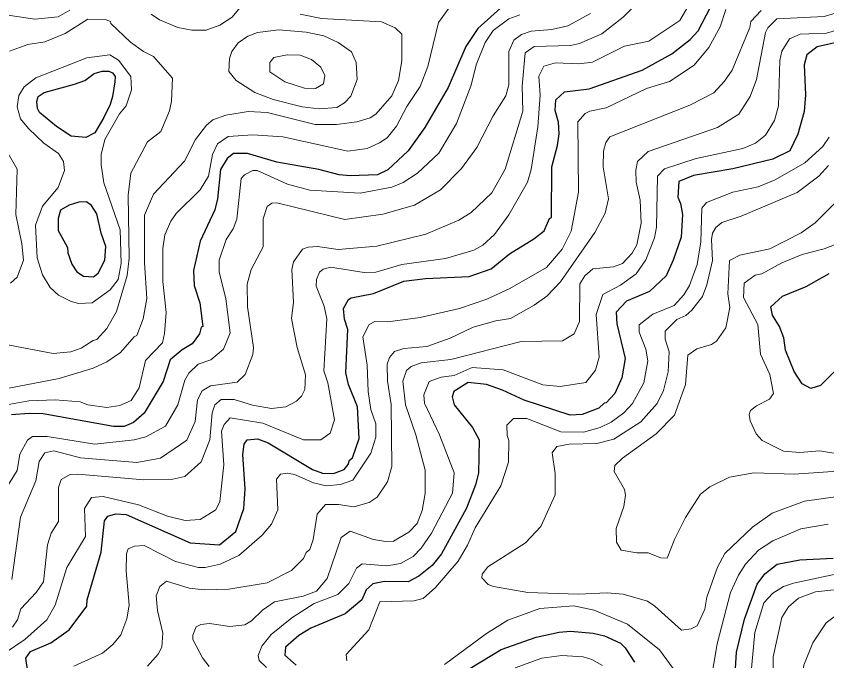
# Model space of a CAD drawing. Extents: x 673.3 to 698.5, y 6984.3 to 7012.3.
# Drawn here: x 688.869 to 690.238, y 6993.745 to 6994.834 of the extents above; entities that cross this region are included whole.
import ezdxf

# ---------------------------------------------------------------- set-up
doc = ezdxf.new("R2010")
doc.units = 0
doc.header["$LTSCALE"] = 0.032
doc.layers.add('1', color=7, linetype='Continuous', lineweight=25)
doc.layers.add('2', color=7, linetype='Continuous', lineweight=13)

msp = doc.modelspace()

# ---------------------------------------------------------------- linework, layer by layer
at = {"layer": '1'}
for points in [[(688.9584, 6993.7973), (688.9884, 6993.8377), (688.9888, 6993.848), (689.0124, 6993.9287), (689.018, 6993.9817), (689.0236, 6993.9896), (689.0376, 6993.9938), (689.0547, 6993.9922), (689.1631, 6993.9446), (689.2125, 6993.941), (689.2399, 6993.9635), (689.2535, 6994.0023), (689.256, 6994.0357), (689.2519, 6994.094), (689.2543, 6994.1111), (689.2593, 6994.1183), (689.2765, 6994.12), (689.2944, 6994.1134), (689.3694, 6994.0686), (689.3863, 6994.0625), (689.4049, 6994.0615), (689.4229, 6994.0684), (689.4295, 6994.0766), (689.4318, 6994.0841), (689.4369, 6994.0881), (689.4481, 6994.1209), (689.4457, 6994.1743), (689.4303, 6994.2118), (689.4261, 6994.2319), (689.4293, 6994.3049), (689.4237, 6994.3226), (689.4221, 6994.3405), (689.4302, 6994.3554), (689.4351, 6994.3587), (689.4724, 6994.3655), (689.5239, 6994.3864), (689.5604, 6994.3913), (689.6343, 6994.3945), (689.6715, 6994.4077), (689.7024, 6994.4327), (689.7435, 6994.4579), (689.761, 6994.4714), (689.77, 6994.4923), (689.773, 6994.4942), (689.7738, 6994.5799), (689.7836, 6994.616), (689.786, 6994.6353), (689.7852, 6994.6551), (689.7796, 6994.6747), (689.7806, 6994.6928), (689.7951, 6994.7064), (689.8367, 6994.7114), (689.9261, 6994.7431), (689.9766, 6994.7707), (690.0073, 6994.795), (690.0207, 6994.8093), (690.0418, 6994.8492)], [(689.6981, 6994.8579), (689.649, 6994.8137), (689.6285, 6994.7832), (689.5986, 6994.7135), (689.559, 6994.6464), (689.5309, 6994.6068), (689.4967, 6994.5744), (689.4792, 6994.5663), (689.4329, 6994.5647), (689.4144, 6994.5664), (689.3802, 6994.5754), (689.3091, 6994.5878), (689.2599, 6994.6022)], [(690.2619, 6994.7912), (690.222, 6994.7827), (690.2047, 6994.7691), (690.1999, 6994.752), (690.2023, 6994.7011), (690.1998, 6994.6733), (690.1894, 6994.6347), (690.1758, 6994.6069), (690.1468, 6994.5926), (690.0796, 6994.5762), (690.0132, 6994.5649), (689.9882, 6994.5547), (689.9865, 6994.5283), (689.9913, 6994.518), (689.9945, 6994.4991), (689.9923, 6994.4611), (689.9788, 6994.422), (689.9668, 6994.3956), (689.9388, 6994.3693), (689.9001, 6994.3529), (689.8823, 6994.3344), (689.8838, 6994.3144), (689.8976, 6994.2558), (689.8921, 6994.223), (689.88, 6994.1968), (689.8658, 6994.1813), (689.8621, 6994.1807), (689.8531, 6994.172), (689.8248, 6994.1616), (689.8047, 6994.1601), (689.7271, 6994.1854), (689.6905, 6994.2026), (689.6636, 6994.2122), (689.6322, 6994.2153), (689.6083, 6994.2003), (689.6053, 6994.1914), (689.609, 6994.1778), (689.6397, 6994.1396), (689.6508, 6994.1188), (689.65, 6994.0622)], [(689.2599, 6994.6022), (689.2361, 6994.6023), (689.2254, 6994.5937), (689.2144, 6994.575), (689.209, 6994.5255), (689.2046, 6994.5072), (689.1799, 6994.4541), (689.1688, 6994.4046), (689.1696, 6994.3794), (689.1791, 6994.3499), (689.1842, 6994.3102), (689.1817, 6994.3087), (689.1789, 6994.2978), (689.1663, 6994.2806), (689.1492, 6994.2703), (689.129, 6994.2538), (689.1174, 6994.2171), (689.085, 6994.1635), (689.0674, 6994.1476), (689.0515, 6994.1413), (689.0332, 6994.1413), (688.9149, 6994.1624), (688.8911, 6994.1633), (688.8613, 6994.1608)], [(690.2745, 6994.2567), (690.2274, 6994.2105), (690.2112, 6994.205), (690.1963, 6994.2132), (690.1831, 6994.234), (690.1682, 6994.27), (690.1654, 6994.2906), (690.1581, 6994.3101), (690.1462, 6994.3292), (690.1437, 6994.3431), (690.1631, 6994.361), (690.2033, 6994.3776), (690.2422, 6994.3994)], [(689.65, 6994.0622), (689.645, 6994.0424), (689.6296, 6994.0033), (689.5875, 6993.9257), (689.5716, 6993.9065), (689.5492, 6993.8884), (689.531, 6993.8786), (689.4909, 6993.879), (689.4715, 6993.8755), (689.4603, 6993.8651), (689.4529, 6993.8481), (689.4247, 6993.8246), (689.3665, 6993.8004), (689.3463, 6993.7878), (689.3237, 6993.7684), (689.323, 6993.755), (689.3417, 6993.7379)], [(690.0808, 6993.6771), (690.0858, 6993.7596), (690.0994, 6993.8156), (690.1206, 6993.8746), (690.1336, 6993.8922), (690.1542, 6993.9083), (690.1924, 6993.9157), (690.2488, 6993.9189)], [(688.8885, 6993.7266), (688.8855, 6993.7495), (688.893, 6993.761), (688.9273, 6993.7758), (688.9584, 6993.7973)], [(689.6355, 6993.732), (689.6883, 6993.7642), (689.7472, 6993.7854), (689.786, 6993.7935), (689.8053, 6993.7951), (689.8433, 6993.7921), (689.8628, 6993.7874), (689.8898, 6993.775), (689.8977, 6993.7673), (689.9131, 6993.743)]]:
    msp.add_lwpolyline(points, dxfattribs=at)
for points in [[(688.9618, 6994.6316), (688.9371, 6994.6481), (688.9087, 6994.6717), (688.9052, 6994.6784), (688.9037, 6994.6899), (688.9061, 6994.6985), (688.9164, 6994.7055), (688.9678, 6994.7192), (688.9848, 6994.7258), (689.0009, 6994.7375), (689.0141, 6994.7414), (689.0255, 6994.7412), (689.0318, 6994.7384), (689.0363, 6994.7325), (689.0354, 6994.7236), (689.0318, 6994.6983), (689.0278, 6994.6851), (689.0172, 6994.6633), (689.002, 6994.6369), (688.9868, 6994.6291)], [(689.0189, 6994.422), (689.0205, 6994.445), (689.0125, 6994.4676), (689.005, 6994.5004), (688.996, 6994.5142), (688.9879, 6994.5206), (688.9749, 6994.5199), (688.9587, 6994.515), (688.9441, 6994.5068), (688.94, 6994.4927), (688.94, 6994.4719), (688.9559, 6994.4437), (688.9562, 6994.4345), (688.9631, 6994.4153), (688.9713, 6994.4023), (688.9829, 6994.3952), (688.9996, 6994.3937), (689.0074, 6994.4003)]]:
    msp.add_lwpolyline(points, close=True, dxfattribs=at)
at = {"layer": '2'}
for points in [[(690.0124, 6994.8663), (689.9902, 6994.8269), (689.9378, 6994.7921), (689.8965, 6994.7836), (689.8425, 6994.7565), (689.8195, 6994.7536), (689.7797, 6994.7554), (689.7604, 6994.7499), (689.7519, 6994.7329), (689.7542, 6994.7007), (689.7502, 6994.6471), (689.7388, 6994.5753), (689.7326, 6994.5537), (689.7013, 6994.4988), (689.6771, 6994.4656), (689.6571, 6994.4473), (689.6418, 6994.439), (689.5942, 6994.4247), (689.5202, 6994.4148), (689.4763, 6994.4018), (689.4567, 6994.4011), (689.4, 6994.41), (689.3877, 6994.4069), (689.3814, 6994.4016), (689.3764, 6994.3893), (689.3756, 6994.3783), (689.389, 6994.3444), (689.3935, 6994.3232), (689.3887, 6994.235), (689.3952, 6994.215), (689.4065, 6994.1522), (689.3996, 6994.1296), (689.3834, 6994.1185), (689.3541, 6994.1185), (689.2855, 6994.1466), (689.2304, 6994.1555), (689.2201, 6994.1444), (689.216, 6994.1333), (689.22, 6994.0762), (689.2128, 6994.0141), (689.2065, 6994.0002), (689.1796, 6993.9839), (689.1542, 6993.9821), (689.1248, 6993.9894), (689.0758, 6994.0085), (689.0157, 6994.0226), (688.9965, 6994.021), (688.9846, 6994.0025), (688.9862, 6993.9555), (688.9547, 6993.9029), (688.9349, 6993.839), (688.9206, 6993.8143), (688.8835, 6993.781), (688.8506, 6993.7586)], [(689.6062, 6994.8563), (689.5825, 6994.8234), (689.5644, 6994.749), (689.5514, 6994.7155), (689.5288, 6994.6819), (689.5113, 6994.6486), (689.4958, 6994.6287), (689.4829, 6994.62), (689.4618, 6994.6107), (689.4291, 6994.6063), (689.3192, 6994.6305), (689.2685, 6994.634), (689.2272, 6994.6309), (689.2089, 6994.6185), (689.2009, 6994.6007), (689.194, 6994.5642), (689.1799, 6994.5409), (689.139, 6994.5007), (689.1302, 6994.4879), (689.1199, 6994.4648), (689.1166, 6994.4417), (689.1167, 6994.3858), (689.1223, 6994.3337), (689.1198, 6994.2982), (689.1162, 6994.2823), (689.0873, 6994.2526), (689.0766, 6994.2062), (689.0631, 6994.1849), (689.0439, 6994.1765), (689.0224, 6994.1731), (688.9899, 6994.1778), (688.9771, 6994.1828), (688.9348, 6994.186), (688.8902, 6994.1844), (688.8468, 6994.1763)], [(688.8631, 6993.8023), (688.8715, 6993.8142), (688.877, 6993.8333), (688.9026, 6993.8605), (688.9152, 6993.8788), (688.9221, 6993.941), (688.9284, 6993.961), (688.9408, 6993.9807), (688.9408, 6994.0381), (688.945, 6994.0518), (688.9602, 6994.0598), (688.9733, 6994.0607), (689.0846, 6994.0509), (689.1334, 6994.052), (689.1538, 6994.0566), (689.1817, 6994.0812), (689.1963, 6994.1186), (689.2, 6994.1643), (689.2046, 6994.1776), (689.215, 6994.1864), (689.2371, 6994.1868), (689.2681, 6994.177), (689.3004, 6994.1715), (689.3246, 6994.1742), (689.3426, 6994.184), (689.351, 6994.1925), (689.3565, 6994.2034), (689.3576, 6994.2284), (689.3438, 6994.2744), (689.3341, 6994.3234), (689.3374, 6994.3511), (689.3347, 6994.4064), (689.3375, 6994.4192), (689.3529, 6994.4407), (689.362, 6994.4441), (689.3779, 6994.445), (689.4126, 6994.4402), (689.4782, 6994.4459), (689.5607, 6994.4658), (689.6169, 6994.4899), (689.6376, 6994.5025), (689.6724, 6994.536), (689.6949, 6994.5756), (689.7249, 6994.6739), (689.7234, 6994.7161), (689.7285, 6994.7726), (689.7438, 6994.7832), (689.8052, 6994.7847), (689.8204, 6994.7879), (689.8583, 6994.8046), (689.8944, 6994.8326), (689.9193, 6994.8577)], [(689.0968, 6994.8379), (689.111, 6994.828), (689.1421, 6994.8149), (689.1656, 6994.8106), (689.1902, 6994.8107), (689.213, 6994.819), (689.2341, 6994.8328), (689.2496, 6994.8519)], [(689.3489, 6994.8378), (689.3848, 6994.8301), (689.4863, 6994.8245), (689.5091, 6994.8147), (689.5205, 6994.804), (689.5205, 6994.7588), (689.5149, 6994.7254), (689.5035, 6994.6997), (689.4765, 6994.6687), (689.4671, 6994.6626), (689.4443, 6994.656), (689.4098, 6994.651), (689.3743, 6994.651), (689.2931, 6994.6713), (689.2609, 6994.6731), (689.223, 6994.667), (689.2014, 6994.6592), (689.1907, 6994.6502), (689.172, 6994.6258), (689.1536, 6994.5895), (689.1007, 6994.5336), (689.086, 6994.4982), (689.0856, 6994.4183), (689.0897, 6994.3571), (689.0833, 6994.3231), (689.0727, 6994.2946), (689.0684, 6994.2925), (689.0454, 6994.266), (689.0219, 6994.2502), (688.9991, 6994.2396), (688.9419, 6994.2221), (688.8147, 6994.1981)], [(688.8435, 6994.8375), (688.9005, 6994.8294), (688.9397, 6994.8329), (688.9595, 6994.8442)], [(688.9666, 6993.7363), (689.015, 6993.7583), (689.0324, 6993.7728), (689.0456, 6993.7891), (689.0562, 6993.816), (689.0598, 6993.8393), (689.0547, 6993.8972), (689.0554, 6993.926), (689.0581, 6993.9343), (689.0689, 6993.9391), (689.0851, 6993.9399), (689.1381, 6993.9131), (689.1768, 6993.9031), (689.188, 6993.9027), (689.2134, 6993.9086), (689.2453, 6993.9231), (689.2846, 6993.9576), (689.3002, 6993.9762), (689.3112, 6994.0005), (689.3089, 6994.0522), (689.3156, 6994.0607), (689.3275, 6994.0623), (689.3391, 6994.06), (689.3714, 6994.0457), (689.3928, 6994.0411), (689.4166, 6994.0428), (689.4377, 6994.0505), (689.4682, 6994.0959), (689.4765, 6994.1229), (689.4765, 6994.1456), (689.4681, 6994.1699), (689.4636, 6994.2001), (689.4619, 6994.2447), (689.4547, 6994.2928), (689.465, 6994.3136), (689.475, 6994.3186), (689.4965, 6994.3178), (689.5515, 6994.3252), (689.618, 6994.3406), (689.6642, 6994.3564), (689.703, 6994.3741), (689.765, 6994.4095), (689.7912, 6994.4407), (689.8064, 6994.4712), (689.8186, 6994.5372), (689.8174, 6994.6556), (689.8303, 6994.67), (689.8377, 6994.6739), (689.8658, 6994.6796), (689.9339, 6994.712), (689.9727, 6994.7241), (690.0143, 6994.7516), (690.0389, 6994.7816), (690.0579, 6994.8162), (690.0678, 6994.8454)], [(689.1418, 6994.1779), (689.1538, 6994.2196), (689.1605, 6994.2309), (689.1764, 6994.2466), (689.1978, 6994.2536), (689.2194, 6994.2718), (689.2306, 6994.2995), (689.2232, 6994.3569), (689.2119, 6994.4024), (689.2119, 6994.4222), (689.2237, 6994.4571), (689.2358, 6994.4749), (689.2417, 6994.4912), (689.2493, 6994.5603), (689.2544, 6994.5663), (689.2686, 6994.5736), (689.2762, 6994.5736), (689.3274, 6994.5506), (689.3652, 6994.5404), (689.4499, 6994.5355), (689.5037, 6994.5455), (689.5225, 6994.5535), (689.5469, 6994.5689), (689.583, 6994.6028), (689.613, 6994.6529), (689.6375, 6994.7176), (689.6457, 6994.7522), (689.6613, 6994.79), (689.6745, 6994.8099), (689.7013, 6994.83), (689.7196, 6994.8368)], [(689.8393, 6994.839), (689.801, 6994.8181), (689.7737, 6994.8115), (689.7391, 6994.8091), (689.7224, 6994.8032), (689.7097, 6994.7937), (689.7014, 6994.7745), (689.7013, 6994.7183), (689.696, 6994.6998), (689.6744, 6994.6657), (689.6469, 6994.6122), (689.6213, 6994.5767), (689.5855, 6994.541), (689.542, 6994.5152), (689.4883, 6994.4996), (689.4243, 6994.4907), (689.3095, 6994.519), (689.3008, 6994.5182), (689.293, 6994.5129), (689.2864, 6994.4918), (689.286, 6994.4448), (689.2659, 6994.4065), (689.2592, 6994.3815), (689.26, 6994.3434), (689.2698, 6994.2748), (689.2689, 6994.2627), (689.256, 6994.2287), (689.2423, 6994.2159), (689.1974, 6994.2098), (689.1829, 6994.2011), (689.1753, 6994.186), (689.1712, 6994.1493)], [(690.1272, 6994.8439), (690.1101, 6994.825), (690.1083, 6994.8153), (690.0783, 6994.7432), (690.0656, 6994.7243), (690.0474, 6994.7049), (690.0071, 6994.6841), (689.8716, 6994.6305), (689.865, 6994.6209), (689.861, 6994.6062), (689.8602, 6994.5799), (689.8692, 6994.5257), (689.8641, 6994.5017), (689.8466, 6994.4686), (689.7883, 6994.3853), (689.7651, 6994.3615), (689.744, 6994.3458), (689.704, 6994.3235), (689.6789, 6994.3196), (689.6408, 6994.3089), (689.6023, 6994.2904), (689.5626, 6994.2764), (689.5238, 6994.2731), (689.508, 6994.2679), (689.4994, 6994.2576), (689.4954, 6994.2461), (689.4961, 6994.2174), (689.5026, 6994.1783), (689.5034, 6994.0736), (689.496, 6994.0473), (689.4788, 6994.0215), (689.4652, 6994.0127)], [(689.553, 6994.2486), (689.6029, 6994.2543), (689.7222, 6994.2845), (689.7915, 6994.286), (689.8117, 6994.2975), (689.8203, 6994.3187), (689.8211, 6994.382), (689.8297, 6994.3955), (689.8429, 6994.4076), (689.8778, 6994.4108), (689.893, 6994.4163), (689.9092, 6994.4339), (689.9172, 6994.448), (689.9245, 6994.4844), (689.9228, 6994.5232), (689.9164, 6994.5541), (689.9156, 6994.574), (689.9183, 6994.5886), (689.9363, 6994.6059), (690.0534, 6994.6463), (690.0895, 6994.6686), (690.109, 6994.6985), (690.1196, 6994.7274), (690.1346, 6994.8066), (690.1387, 6994.8147), (690.1536, 6994.83), (690.234, 6994.8335), (690.264, 6994.8425)], [(688.858, 6994.775), (688.8889, 6994.7863), (688.9176, 6994.7911), (688.9517, 6994.8048), (688.99, 6994.8293), (689.0212, 6994.8278), (689.0282, 6994.8254), (689.0289, 6994.8219), (689.0623, 6994.7902), (689.0841, 6994.7745), (689.1009, 6994.7661), (689.133, 6994.7297), (689.1314, 6994.6906), (689.1278, 6994.6741), (689.1132, 6994.6397), (689.0906, 6994.6217), (689.0629, 6994.5693), (689.058, 6994.532), (689.0596, 6994.4252), (689.0563, 6994.3962), (689.0383, 6994.3356), (689.0219, 6994.3064), (689.005, 6994.2879), (688.9988, 6994.2863), (688.9788, 6994.2734), (688.9616, 6994.2674), (688.9316, 6994.2643), (688.8397, 6994.2821)], [(690.3031, 6994.8249), (690.2377, 6994.8055), (690.1933, 6994.8041), (690.1753, 6994.7958), (690.1623, 6994.7754), (690.1591, 6994.7594), (690.1565, 6994.6828), (690.1498, 6994.6582), (690.1347, 6994.6334), (690.1178, 6994.6199), (690.0965, 6994.6107), (690.0176, 6994.594)], [(689.4277, 6993.7452), (689.4262, 6993.7559), (689.4647, 6993.7973), (689.4833, 6993.8447), (689.5407, 6993.8465), (689.5567, 6993.8507), (689.5773, 6993.869), (689.6154, 6993.9138), (689.6315, 6993.9404), (689.6445, 6993.9697), (689.6874, 6994.0411), (689.7006, 6994.0809), (689.7013, 6994.1173), (689.6982, 6994.1258), (689.698, 6994.1432), (689.7092, 6994.1543), (689.7317, 6994.1543), (689.7892, 6994.1322), (689.8274, 6994.1313), (689.8555, 6994.1394), (689.8738, 6994.1485), (689.8956, 6994.1643), (689.91, 6994.1797), (689.9292, 6994.2151), (689.9357, 6994.2521), (689.9323, 6994.2718), (689.9213, 6994.3004), (689.9213, 6994.3129), (689.9441, 6994.3306), (689.9804, 6994.3456), (689.9969, 6994.3636), (690.0064, 6994.3793), (690.019, 6994.4145), (690.0254, 6994.4528), (690.0272, 6994.5101), (690.0351, 6994.5197), (690.0795, 6994.5371), (690.1223, 6994.5461), (690.1512, 6994.5575), (690.2009, 6994.5866), (690.2313, 6994.6142), (690.2423, 6994.6297)], [(688.8595, 6994.3834), (688.8709, 6994.3936), (688.8812, 6994.4223), (688.8784, 6994.4495), (688.8682, 6994.4991), (688.8705, 6994.5758), (688.8534, 6994.6063)], [(690.0176, 6994.594), (689.9638, 6994.5761), (689.9525, 6994.5637), (689.9505, 6994.478), (689.9471, 6994.4596), (689.9328, 6994.4225), (689.9161, 6994.3992), (689.8897, 6994.38), (689.8601, 6994.3641), (689.8488, 6994.33), (689.8537, 6994.2584), (689.8474, 6994.2364), (689.8314, 6994.2155), (689.788, 6994.2089), (689.7584, 6994.2113), (689.6913, 6994.2366), (689.6394, 6994.2405), (689.609, 6994.2273), (689.5867, 6994.2242), (689.5664, 6994.217), (689.5573, 6994.1948), (689.5588, 6994.1806), (689.5843, 6994.1268), (689.6086, 6994.0627), (689.606, 6994.0283), (689.5707, 6993.9608), (689.5533, 6993.9355), (689.5395, 6993.9216), (689.5179, 6993.9094), (689.4953, 6993.9058), (689.4532, 6993.9092), (689.4439, 6993.9016), (689.4309, 6993.8757), (689.4125, 6993.8572), (689.3721, 6993.8422), (689.3349, 6993.8179), (689.2998, 6993.7894), (689.2839, 6993.7698), (689.2779, 6993.7544), (689.2793, 6993.7457), (689.2916, 6993.7339)], [(690.2529, 6994.0223), (690.2003, 6994.0152), (690.1458, 6993.9945), (690.1126, 6993.9711), (690.0661, 6993.9263), (690.0537, 6993.9037), (690.0353, 6993.8526), (690.0319, 6993.8322), (690.019, 6993.8043), (690.0089, 6993.7992), (689.9929, 6993.7969), (689.9478, 6993.8378), (689.9353, 6993.8458), (689.8941, 6993.8577), (689.867, 6993.8603), (689.818, 6993.8579), (689.7333, 6993.8609), (689.6753, 6993.8705), (689.6663, 6993.874), (689.6558, 6993.8856), (689.656, 6993.8915), (689.6659, 6993.9038), (689.7292, 6993.9443), (689.755, 6993.9719), (689.7794, 6994.0258), (689.7794, 6994.0616), (689.7746, 6994.0963), (689.782, 6994.107), (689.8033, 6994.1111), (689.8496, 6994.1121), (689.8783, 6994.1198), (689.9242, 6994.1492), (689.9514, 6994.1801), (689.9623, 6994.2017), (689.9701, 6994.2336), (689.9717, 6994.2672), (689.9653, 6994.2884), (689.9653, 6994.3022), (689.9847, 6994.3218), (690.0001, 6994.3287), (690.01, 6994.3375), (690.0282, 6994.3609), (690.0353, 6994.3802), (690.0449, 6994.4216), (690.0434, 6994.4567), (690.0451, 6994.4678), (690.0507, 6994.4771), (690.0611, 6994.4856), (690.0937, 6994.4962), (690.188, 6994.5361), (690.2246, 6994.5637), (690.2408, 6994.5821)], [(690.2565, 6994.0655), (690.1828, 6994.0607), (690.1148, 6994.063), (690.0737, 6994.0555), (690.0407, 6994.0389), (690.025, 6994.0268), (689.9994, 6993.9873), (689.9807, 6993.9504), (689.9685, 6993.9185), (689.9577, 6993.9192), (689.9364, 6993.9278), (689.9174, 6993.9279), (689.8909, 6993.9322), (689.8831, 6993.9456), (689.8822, 6993.9686), (689.8953, 6994.0058), (689.8984, 6994.0248), (689.8966, 6994.0349), (689.8791, 6994.0649), (689.8802, 6994.0754), (689.893, 6994.0877), (689.9502, 6994.1286), (689.9807, 6994.1603), (689.9994, 6994.2121), (690.0035, 6994.2618), (690.0185, 6994.2725), (690.0437, 6994.2798), (690.0521, 6994.2852), (690.0675, 6994.3076), (690.0743, 6994.3422), (690.0711, 6994.3652), (690.0739, 6994.4217), (690.0913, 6994.4303), (690.1417, 6994.4412), (690.1946, 6994.4685), (690.2185, 6994.4851), (690.306, 6994.5726)], [(690.2709, 6994.0926), (690.2264, 6994.0997), (690.1925, 6994.0972), (690.165, 6994.0995), (690.1292, 6994.1175), (690.1188, 6994.1285), (690.1085, 6994.1505), (690.107, 6994.1613), (690.1094, 6994.1679), (690.1197, 6994.1761), (690.1414, 6994.1873), (690.1484, 6994.197), (690.1418, 6994.2287), (690.1263, 6994.2632), (690.1216, 6994.3133), (690.0972, 6994.3592), (690.0988, 6994.3831), (690.117, 6994.3969), (690.1283, 6994.3991), (690.1623, 6994.4173), (690.1967, 6994.4315), (690.234, 6994.4414), (690.2742, 6994.457)], [(689.1948, 6993.7354), (689.1836, 6993.7505), (689.1673, 6993.7811), (689.1673, 6993.7888), (689.1729, 6993.8024), (689.1807, 6993.8066), (689.1958, 6993.8081), (689.2298, 6993.8032), (689.2551, 6993.8061), (689.2666, 6993.8127), (689.2851, 6993.8309), (689.3051, 6993.8449), (689.3537, 6993.8547), (689.3761, 6993.8631), (689.3943, 6993.8843), (689.4178, 6993.9536), (689.4333, 6993.9641), (689.4728, 6993.9504), (689.4926, 6993.9467), (689.5062, 6993.9475), (689.5325, 6993.9624), (689.5464, 6993.9774), (689.5548, 6993.9991), (689.5596, 6994.0277), (689.5596, 6994.0674), (689.5438, 6994.1269), (689.5268, 6994.1774), (689.5221, 6994.2175), (689.5283, 6994.2354), (689.5359, 6994.2426), (689.553, 6994.2486)], [(688.846, 6994.027), (688.8705, 6994.0667), (688.8751, 6994.0942), (688.8882, 6994.1179), (688.8966, 6994.1242), (688.9215, 6994.1241), (689.0021, 6994.1112), (689.0684, 6994.1185), (689.0879, 6994.1236), (689.121, 6994.1419), (689.1418, 6994.1779)], [(689.1712, 6994.1493), (689.1572, 6994.1177), (689.1128, 6994.0873), (689.0729, 6994.0802), (688.9776, 6994.0884), (688.9326, 6994.0997), (688.9175, 6994.0968), (688.9078, 6994.0821), (688.9021, 6994.0491), (688.8765, 6993.988), (688.8616, 6993.8825)], [(689.4652, 6994.0127), (689.4395, 6994.0053), (689.4134, 6994.0093), (689.3914, 6994.0093), (689.3773, 6993.9927), (689.3708, 6993.9503), (689.3651, 6993.9332), (689.3587, 6993.9281), (689.3542, 6993.9179), (689.334, 6993.8978), (689.2932, 6993.8768), (689.2281, 6993.866), (689.1864, 6993.8652), (689.161, 6993.8679), (689.1229, 6993.8796), (689.1114, 6993.8705), (689.1053, 6993.8551), (689.1077, 6993.8303), (689.1166, 6993.7919), (689.1151, 6993.768), (689.109, 6993.7564), (689.0908, 6993.7361)], [(690.2402, 6993.9759), (690.1942, 6993.9683), (690.1469, 6993.9479), (690.1228, 6993.9324), (690.101, 6993.9083), (690.0891, 6993.8899), (690.0757, 6993.8607), (690.0532, 6993.774), (690.0418, 6993.7075)], [(690.1086, 6993.7082), (690.1166, 6993.7932), (690.1319, 6993.8434), (690.1468, 6993.8593), (690.1653, 6993.8707), (690.1822, 6993.8766), (690.2715, 6993.8955)], [(690.2975, 6993.87), (690.219, 6993.8619), (690.1901, 6993.8513), (690.1733, 6993.8363), (690.1623, 6993.8182), (690.1476, 6993.752), (690.1477, 6993.6724)], [(690.0079, 6993.6921), (689.9556, 6993.764), (689.9014, 6993.8069), (689.8453, 6993.8307), (689.8108, 6993.8382), (689.7536, 6993.8334), (689.6997, 6993.8138), (689.6634, 6993.7914), (689.5925, 6993.7391)], [(690.2518, 6993.3586), (690.2289, 6993.398), (690.2151, 6993.4349), (690.2031, 6993.4886), (690.2046, 6993.5277), (690.1999, 6993.5629), (690.1956, 6993.7075), (690.1993, 6993.7378), (690.2145, 6993.7756), (690.2372, 6993.8095), (690.2659, 6993.8309)], [(689.7117, 6993.7335), (689.7567, 6993.7495), (689.7909, 6993.7544), (689.8267, 6993.7519), (689.8415, 6993.7475), (689.8596, 6993.7372)]]:
    msp.add_lwpolyline(points, dxfattribs=at)
for points in [[(689.2407, 6994.7256), (689.2283, 6994.7408), (689.2291, 6994.7629), (689.2335, 6994.7747), (689.2442, 6994.7893), (689.2605, 6994.8007), (689.2765, 6994.8066), (689.3127, 6994.8114), (689.3591, 6994.8075), (689.3887, 6994.8008), (689.4128, 6994.7897), (689.4355, 6994.7742), (689.4431, 6994.7561), (689.4449, 6994.7274), (689.4343, 6994.6994), (689.4235, 6994.6877), (689.4104, 6994.6802), (689.3809, 6994.6779), (689.3522, 6994.6809), (689.303, 6994.6937), (689.2722, 6994.7052)], [(688.9504, 6994.5737), (688.9488, 6994.5889), (688.9405, 6994.6024), (688.9159, 6994.6197), (688.8897, 6994.6443), (688.8765, 6994.6607), (688.8707, 6994.681), (688.8738, 6994.7), (688.8823, 6994.7147), (688.9022, 6994.7303), (688.9885, 6994.7636), (689.0271, 6994.769), (689.0419, 6994.76), (689.0627, 6994.7326), (689.0636, 6994.7096), (689.0546, 6994.6827), (689.0434, 6994.669), (689.019, 6994.6261), (689.0127, 6994.6003), (689.0124, 6994.5832), (689.0172, 6994.5525), (689.0449, 6994.4732), (689.0465, 6994.4162), (689.0411, 6994.3894), (689.028, 6994.372), (688.9975, 6994.3498), (688.9747, 6994.349), (688.9618, 6994.352), (688.9405, 6994.3629), (688.9263, 6994.3757), (688.9134, 6994.3975), (688.9043, 6994.4261), (688.9017, 6994.4811), (688.9137, 6994.5132), (688.94, 6994.545)], [(689.323, 6994.7235), (689.2977, 6994.74), (689.2974, 6994.756), (689.3043, 6994.7643), (689.3265, 6994.7691), (689.3485, 6994.7682), (689.3677, 6994.7608), (689.3837, 6994.7479), (689.3901, 6994.7341), (689.3879, 6994.7198), (689.3744, 6994.7122), (689.3561, 6994.7125)]]:
    msp.add_lwpolyline(points, close=True, dxfattribs=at)

doc.saveas('drawing.dxf')
